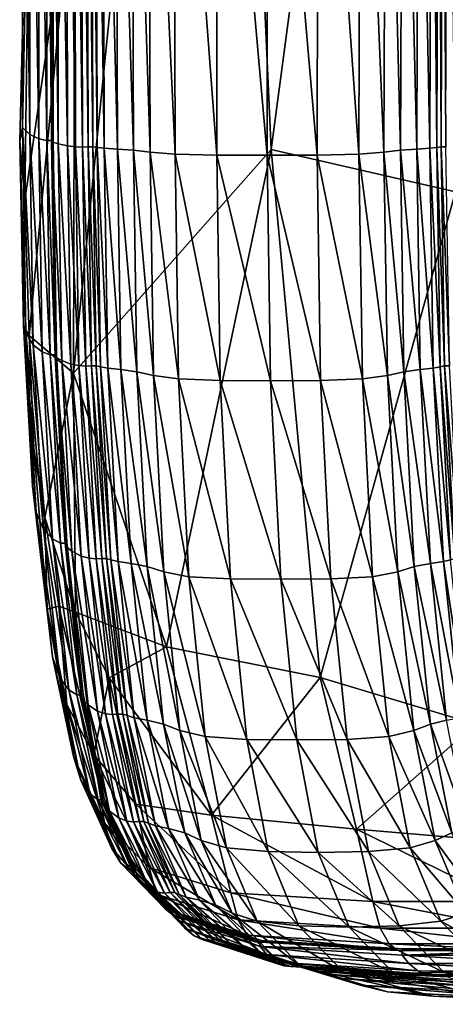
# Model space of a CAD drawing. Header units: millimetres. Extents: x 2387 to 13955, y -4964 to 364.
# Tile 686 of 1056: x 2387 to 2435, y -365 to -254. Entities that reach past the tile are written whole.
import ezdxf

# ---------------------------------------------------------------- set-up
doc = ezdxf.new("R2010")
doc.units = ezdxf.units.MM
doc.header["$MEASUREMENT"] = 0
doc.layers.add('Predefinito', color=7, linetype='Continuous', true_color=0x000000)

# ---------------------------------------------------------------- blocks, each defined once
blk = doc.blocks.new('Blocco 09')
at = {"layer": 'Predefinito'}
for points in [[(-978.08, -393.74, 489.35), (-967.84, -391.37, 440.75), (-967.61, -542.71, 440.8)], [(-997.03, -536.35, 583.89), (-1003.13, -400.83, 621.74), (-978.08, -393.74, 489.35)], [(-978.08, -393.74, 489.35), (-976.27, -541.12, 479.94), (-997.03, -536.35, 583.89)], [(-967.61, -542.71, 440.8), (-976.27, -541.12, 479.94), (-978.08, -393.74, 489.35)], [(-1003.13, -400.83, 621.74), (-997.03, -536.35, 583.89), (-1019.27, -561.56, 693.46)], [(-1019.27, -561.56, 693.46), (-1019.11, -503.09, 704.51), (-1003.13, -400.83, 621.74)], [(-1025.04, -470.81, 755.91), (-1025.03, -533.88, 753.28), (-1024.2, -534.69, 756.23)], [(-1024.2, -534.69, 756.23), (-1024.23, -471.15, 758.92), (-1025.04, -470.81, 755.91)], [(-1025.03, -533.88, 753.28), (-1025.04, -470.81, 755.91), (-1023.92, -478.68, 741.24)], [(-1023.19, -535.15, 757.92), (-1023.24, -471.34, 760.65), (-1024.23, -471.15, 758.92)], [(-1024.23, -471.15, 758.92), (-1024.2, -534.69, 756.23), (-1023.19, -535.15, 757.92)], [(-1023.24, -471.34, 760.65), (-1023.19, -535.15, 757.92), (-1022.28, -535.34, 758.65)], [(-1022.28, -535.34, 758.65), (-1022.34, -471.42, 761.39), (-1023.24, -471.34, 760.65)], [(-1021.74, -535.35, 758.67), (-1021.81, -471.42, 761.41), (-1022.34, -471.42, 761.39)], [(-1022.34, -471.42, 761.39), (-1022.28, -535.34, 758.65), (-1021.74, -535.35, 758.67)], [(-1021.74, -535.35, 758.67), (-1021.81, -471.42, 761.41), (-1021.63, -471.4, 761.25)], [(-1021.57, -535.31, 758.52), (-1021.63, -471.4, 761.25), (-1021.81, -471.42, 761.41)], [(-1021.81, -471.42, 761.41), (-1021.74, -535.35, 758.67), (-1021.73, -535.49, 759.18)], [(-1021.73, -535.49, 759.18), (-1021.8, -471.48, 761.94), (-1021.81, -471.42, 761.41)], [(-1021.81, -471.42, 761.41), (-1021.74, -535.35, 758.67), (-1021.57, -535.31, 758.52)], [(-1020.99, -535.73, 760.07), (-1021.08, -471.58, 762.84), (-1021.8, -471.48, 761.94)], [(-1021.8, -471.48, 761.94), (-1021.73, -535.49, 759.18), (-1020.99, -535.73, 760.07)], [(-1021.63, -471.4, 761.25), (-1021.57, -535.31, 758.52), (-1021.74, -535.35, 758.67)], [(-1021.08, -471.58, 762.84), (-1020.99, -535.73, 760.07), (-1019.95, -535.96, 760.91)], [(-1019.95, -535.96, 760.91), (-1020.06, -471.68, 763.7), (-1021.08, -471.58, 762.84)], [(-1019.05, -536.07, 761.3), (-1019.18, -471.72, 764.1), (-1020.06, -471.68, 763.7)], [(-1020.06, -471.68, 763.7), (-1019.95, -535.96, 760.91), (-1019.05, -536.07, 761.3)], [(-1019.18, -471.72, 764.1), (-1019.05, -536.07, 761.3), (-1018.27, -536.09, 761.39)], [(-1018.27, -536.09, 761.39), (-1018.42, -471.73, 764.19), (-1019.18, -471.72, 764.1)], [(-1017.64, -536.08, 761.35), (-1017.8, -471.73, 764.15), (-1018.42, -471.73, 764.19)], [(-1018.42, -471.73, 764.19), (-1018.27, -536.09, 761.39), (-1017.64, -536.08, 761.35)], [(-1017.8, -471.73, 764.15), (-1017.64, -536.08, 761.35), (-1017.1, -536.08, 761.34)], [(-1017.1, -536.08, 761.34), (-1017.26, -471.73, 764.14), (-1017.8, -471.73, 764.15)], [(-1016.61, -536.14, 761.55), (-1016.76, -471.75, 764.36), (-1017.26, -471.73, 764.14)], [(-1017.26, -471.73, 764.14), (-1017.1, -536.08, 761.34), (-1016.61, -536.14, 761.55)], [(-1016.76, -471.75, 764.36), (-1016.61, -536.14, 761.55), (-1015.81, -536.22, 762.03)], [(-1015.81, -536.22, 762.03), (-1015.97, -471.79, 764.84), (-1016.76, -471.75, 764.36)], [(-1014.34, -536.32, 762.82), (-1014.54, -471.83, 765.64), (-1015.97, -471.79, 764.84)], [(-1015.97, -471.79, 764.84), (-1015.81, -536.22, 762.03), (-1014.34, -536.32, 762.82)], [(-1014.54, -471.83, 765.64), (-1014.34, -536.32, 762.82), (-1012.52, -536.45, 763.65)], [(-1012.52, -536.45, 763.65), (-1012.75, -471.87, 766.5), (-1014.54, -471.83, 765.64)], [(-1010.66, -536.68, 764.25), (-1010.87, -471.93, 767.16), (-1012.75, -471.87, 766.5)], [(-1012.75, -471.87, 766.5), (-1012.52, -536.45, 763.65), (-1010.66, -536.68, 764.25)], [(-1010.87, -471.93, 767.16), (-1010.66, -536.68, 764.25), (-1007.84, -536.89, 764.74)], [(-1007.84, -536.89, 764.74), (-1008, -471.98, 767.72), (-1010.87, -471.93, 767.16)], [(-1003.13, -536.99, 765.27), (-1003.22, -472.01, 768.27), (-1008, -471.98, 767.72)], [(-1008, -471.98, 767.72), (-1007.84, -536.89, 764.74), (-1003.13, -536.99, 765.27)], [(-1003.22, -472.01, 768.27), (-1003.13, -536.99, 765.27), (-997.49, -537.01, 765.54)], [(-997.49, -537.01, 765.54), (-997.48, -472.02, 768.54), (-1003.22, -472.01, 768.27)], [(-997.48, -472.02, 768.54), (-997.49, -537.01, 765.54), (-991.84, -536.99, 765.27)], [(-991.84, -536.99, 765.27), (-991.74, -472.01, 768.27), (-997.48, -472.02, 768.54)], [(-991.74, -472.01, 768.27), (-991.84, -536.99, 765.27), (-987.14, -536.89, 764.74)], [(-987.14, -536.89, 764.74), (-986.95, -471.98, 767.72), (-991.74, -472.01, 768.27)], [(-986.95, -471.98, 767.72), (-987.14, -536.89, 764.74), (-984.32, -536.68, 764.25)], [(-984.32, -536.68, 764.25), (-984.08, -471.93, 767.16), (-986.95, -471.98, 767.72)], [(-984.08, -471.93, 767.16), (-984.32, -536.68, 764.25), (-982.46, -536.45, 763.65)], [(-982.46, -536.45, 763.65), (-982.21, -471.87, 766.5), (-984.08, -471.93, 767.16)], [(-982.21, -471.87, 766.5), (-982.46, -536.45, 763.65), (-980.64, -536.32, 762.82)], [(-980.64, -536.32, 762.82), (-980.42, -471.83, 765.64), (-982.21, -471.87, 766.5)], [(-980.42, -471.83, 765.64), (-980.64, -536.32, 762.82), (-979.17, -536.22, 762.03)], [(-979.17, -536.22, 762.03), (-978.99, -471.79, 764.84), (-980.42, -471.83, 765.64)], [(-978.99, -471.79, 764.84), (-979.17, -536.22, 762.03), (-978.37, -536.14, 761.55)], [(-978.37, -536.14, 761.55), (-978.2, -471.75, 764.36), (-978.99, -471.79, 764.84)], [(-978.2, -471.75, 764.36), (-978.37, -536.14, 761.55), (-977.88, -536.08, 761.34)], [(-977.88, -536.08, 761.34), (-977.71, -471.73, 764.14), (-978.2, -471.75, 764.36)], [(-977.71, -471.73, 764.14), (-977.88, -536.08, 761.34), (-977.34, -536.08, 761.35)], [(-977.34, -536.08, 761.35), (-977.17, -471.73, 764.15), (-977.71, -471.73, 764.14)], [(-1023.92, -478.68, 741.24), (-1025.33, -535.44, 747.09), (-1025.03, -533.88, 753.28)], [(-1024.76, -542.06, 735.66), (-1025.33, -535.44, 747.09), (-1023.92, -478.68, 741.24)], [(-1023.92, -478.68, 741.24), (-1019.11, -503.09, 704.51), (-1024.76, -542.06, 735.66)], [(-1024.26, -557.31, 727.84), (-1024.76, -542.06, 735.66), (-1019.11, -503.09, 704.51)], [(-1019.11, -503.09, 704.51), (-1019.27, -561.56, 693.46), (-1024.26, -557.31, 727.84)], [(-1024.64, -556.99, 746.17), (-1025.03, -533.88, 753.28), (-1025.33, -535.44, 747.09)], [(-1025.03, -533.88, 753.28), (-1024.64, -556.99, 746.17), (-1023.82, -558.36, 748.93)], [(-1023.82, -558.36, 748.93), (-1024.2, -534.69, 756.23), (-1025.03, -533.88, 753.28)], [(-1022.81, -559.15, 750.52), (-1023.19, -535.15, 757.92), (-1024.2, -534.69, 756.23)], [(-1024.2, -534.69, 756.23), (-1023.82, -558.36, 748.93), (-1022.81, -559.15, 750.52)], [(-1025.33, -535.44, 747.09), (-1024.91, -556.24, 739.92), (-1024.64, -556.99, 746.17)], [(-1024.91, -556.24, 739.92), (-1025.33, -535.44, 747.09), (-1024.76, -542.06, 735.66)], [(-1023.19, -535.15, 757.92), (-1022.81, -559.15, 750.52), (-1021.89, -559.49, 751.2)], [(-1021.89, -559.49, 751.2), (-1022.28, -535.34, 758.65), (-1023.19, -535.15, 757.92)], [(-1021.35, -559.5, 751.23), (-1021.74, -535.35, 758.67), (-1022.28, -535.34, 758.65)], [(-1022.28, -535.34, 758.65), (-1021.89, -559.49, 751.2), (-1021.35, -559.5, 751.23)], [(-1021.35, -559.5, 751.23), (-1021.74, -535.35, 758.67), (-1021.57, -535.31, 758.52)], [(-1021.18, -559.43, 751.08), (-1021.57, -535.31, 758.52), (-1021.74, -535.35, 758.67)], [(-1021.74, -535.35, 758.67), (-1021.35, -559.5, 751.23), (-1021.34, -559.74, 751.7)], [(-1021.34, -559.74, 751.7), (-1021.73, -535.49, 759.18), (-1021.74, -535.35, 758.67)], [(-1021.74, -535.35, 758.67), (-1021.35, -559.5, 751.23), (-1021.18, -559.43, 751.08)], [(-1020.6, -560.15, 752.53), (-1020.99, -535.73, 760.07), (-1021.73, -535.49, 759.18)], [(-1021.73, -535.49, 759.18), (-1021.34, -559.74, 751.7), (-1020.6, -560.15, 752.53)], [(-1021.57, -535.31, 758.52), (-1021.18, -559.43, 751.08), (-1021.35, -559.5, 751.23)], [(-1020.99, -535.73, 760.07), (-1020.6, -560.15, 752.53), (-1019.57, -560.54, 753.32)], [(-1019.57, -560.54, 753.32), (-1019.95, -535.96, 760.91), (-1020.99, -535.73, 760.07)], [(-1018.66, -560.72, 753.68), (-1019.05, -536.07, 761.3), (-1019.95, -535.96, 760.91)], [(-1019.95, -535.96, 760.91), (-1019.57, -560.54, 753.32), (-1018.66, -560.72, 753.68)], [(-1008.81, -592.39, 643.04), (-1019.27, -561.56, 693.46), (-997.03, -536.35, 583.89)], [(-1019.05, -536.07, 761.3), (-1018.66, -560.72, 753.68), (-1017.89, -560.77, 753.77)], [(-1017.89, -560.77, 753.77), (-1018.27, -536.09, 761.39), (-1019.05, -536.07, 761.3)], [(-1017.25, -560.75, 753.73), (-1017.64, -536.08, 761.35), (-1018.27, -536.09, 761.39)], [(-1018.27, -536.09, 761.39), (-1017.89, -560.77, 753.77), (-1017.25, -560.75, 753.73)], [(-1017.64, -536.08, 761.35), (-1017.25, -560.75, 753.73), (-1016.71, -560.75, 753.73)], [(-1016.71, -560.75, 753.73), (-1017.1, -536.08, 761.34), (-1017.64, -536.08, 761.35)], [(-1016.22, -560.84, 753.92), (-1016.61, -536.14, 761.55), (-1017.1, -536.08, 761.34)], [(-1017.1, -536.08, 761.34), (-1016.71, -560.75, 753.73), (-1016.22, -560.84, 753.92)], [(-1016.61, -536.14, 761.55), (-1016.22, -560.84, 753.92), (-1015.42, -560.99, 754.35)], [(-1015.42, -560.99, 754.35), (-1015.81, -536.22, 762.03), (-1016.61, -536.14, 761.55)], [(-1013.95, -561.15, 755.07), (-1014.34, -536.32, 762.82), (-1015.81, -536.22, 762.03)], [(-1015.81, -536.22, 762.03), (-1015.42, -560.99, 754.35), (-1013.95, -561.15, 755.07)], [(-1014.34, -536.32, 762.82), (-1013.95, -561.15, 755.07), (-1012.14, -561.4, 755.82)], [(-1012.14, -561.4, 755.82), (-1012.52, -536.45, 763.65), (-1014.34, -536.32, 762.82)], [(-1010.28, -561.82, 756.36), (-1010.66, -536.68, 764.25), (-1012.52, -536.45, 763.65)], [(-1012.52, -536.45, 763.65), (-1012.14, -561.4, 755.82), (-1010.28, -561.82, 756.36)], [(-1010.66, -536.68, 764.25), (-1010.28, -561.82, 756.36), (-1007.45, -562.22, 756.81)], [(-1007.45, -562.22, 756.81), (-1007.84, -536.89, 764.74), (-1010.66, -536.68, 764.25)], [(-997.03, -536.35, 583.89), (-991.52, -595.88, 558.73), (-1008.81, -592.39, 643.04)], [(-1002.75, -562.4, 757.29), (-1003.13, -536.99, 765.27), (-1007.84, -536.89, 764.74)], [(-1007.84, -536.89, 764.74), (-1007.45, -562.22, 756.81), (-1002.75, -562.4, 757.29)], [(-1003.13, -536.99, 765.27), (-1002.75, -562.4, 757.29), (-997.1, -562.44, 757.53)], [(-997.1, -562.44, 757.53), (-997.49, -537.01, 765.54), (-1003.13, -536.99, 765.27)], [(-991.46, -562.4, 757.29), (-991.84, -536.99, 765.27), (-997.49, -537.01, 765.54)], [(-991.52, -595.88, 558.73), (-997.03, -536.35, 583.89), (-976.27, -541.12, 479.94)], [(-986.75, -562.22, 756.81), (-987.14, -536.89, 764.74), (-991.84, -536.99, 765.27)], [(-991.84, -536.99, 765.27), (-991.46, -562.4, 757.29), (-986.75, -562.22, 756.81)], [(-983.93, -561.82, 756.36), (-984.32, -536.68, 764.25), (-987.14, -536.89, 764.74)], [(-987.14, -536.89, 764.74), (-986.75, -562.22, 756.81), (-983.93, -561.82, 756.36)], [(-982.07, -561.4, 755.82), (-982.46, -536.45, 763.65), (-984.32, -536.68, 764.25)], [(-984.32, -536.68, 764.25), (-983.93, -561.82, 756.36), (-982.07, -561.4, 755.82)], [(-980.25, -561.15, 755.07), (-980.64, -536.32, 762.82), (-982.46, -536.45, 763.65)], [(-982.46, -536.45, 763.65), (-982.07, -561.4, 755.82), (-980.25, -561.15, 755.07)], [(-978.79, -560.99, 754.35), (-979.17, -536.22, 762.03), (-980.64, -536.32, 762.82)], [(-980.64, -536.32, 762.82), (-980.25, -561.15, 755.07), (-978.79, -560.99, 754.35)], [(-977.99, -560.84, 753.92), (-978.37, -536.14, 761.55), (-979.17, -536.22, 762.03)], [(-979.17, -536.22, 762.03), (-978.79, -560.99, 754.35), (-977.99, -560.84, 753.92)], [(-977.49, -560.75, 753.73), (-977.88, -536.08, 761.34), (-978.37, -536.14, 761.55)], [(-978.37, -536.14, 761.55), (-977.99, -560.84, 753.92), (-977.49, -560.75, 753.73)], [(-976.95, -560.75, 753.73), (-977.34, -536.08, 761.35), (-977.88, -536.08, 761.34)], [(-977.88, -536.08, 761.34), (-977.49, -560.75, 753.73), (-976.95, -560.75, 753.73)], [(-997.49, -537.01, 765.54), (-997.1, -562.44, 757.53), (-991.46, -562.4, 757.29)], [(-976.27, -541.12, 479.94), (-974.02, -601.12, 473.67), (-991.52, -595.88, 558.73)], [(-1024.76, -542.06, 735.66), (-1024.26, -557.31, 727.84), (-1024.91, -556.24, 739.92)], [(-1023.48, -577.24, 731.85), (-1024.64, -556.99, 746.17), (-1024.91, -556.24, 739.92)], [(-1024.91, -556.24, 739.92), (-1023.91, -574.29, 727.91), (-1023.48, -577.24, 731.85)], [(-1023.74, -570.07, 721.84), (-1023.91, -574.29, 727.91), (-1024.91, -556.24, 739.92)], [(-1024.91, -556.24, 739.92), (-1024.26, -557.31, 727.84), (-1023.74, -570.07, 721.84)], [(-1024.64, -556.99, 746.17), (-1023.48, -577.24, 731.85), (-1022.66, -579.14, 734.22)], [(-1022.66, -579.14, 734.22), (-1023.82, -558.36, 748.93), (-1024.64, -556.99, 746.17)], [(-1022.52, -577.84, 710.28), (-1023.74, -570.07, 721.84), (-1024.26, -557.31, 727.84)], [(-1024.26, -557.31, 727.84), (-1019.27, -561.56, 693.46), (-1022.52, -577.84, 710.28)], [(-1021.65, -580.24, 735.58), (-1022.81, -559.15, 750.52), (-1023.82, -558.36, 748.93)], [(-1023.82, -558.36, 748.93), (-1022.66, -579.14, 734.22), (-1021.65, -580.24, 735.58)], [(-1022.81, -559.15, 750.52), (-1021.65, -580.24, 735.58), (-1020.74, -580.71, 736.16)], [(-1020.74, -580.71, 736.16), (-1021.89, -559.49, 751.2), (-1022.81, -559.15, 750.52)], [(-1020.2, -580.73, 736.19), (-1021.35, -559.5, 751.23), (-1021.89, -559.49, 751.2)], [(-1021.89, -559.49, 751.2), (-1020.74, -580.71, 736.16), (-1020.2, -580.73, 736.19)], [(-1020.2, -580.73, 736.19), (-1021.35, -559.5, 751.23), (-1021.18, -559.43, 751.08)], [(-1020.02, -580.62, 736.06), (-1021.18, -559.43, 751.08), (-1021.35, -559.5, 751.23)], [(-1021.35, -559.5, 751.23), (-1020.2, -580.73, 736.19), (-1020.18, -581.06, 736.59)], [(-1020.18, -581.06, 736.59), (-1021.34, -559.74, 751.7), (-1021.35, -559.5, 751.23)], [(-1021.35, -559.5, 751.23), (-1020.2, -580.73, 736.19), (-1020.02, -580.62, 736.06)], [(-1019.45, -581.63, 737.3), (-1020.6, -560.15, 752.53), (-1021.34, -559.74, 751.7)], [(-1021.34, -559.74, 751.7), (-1020.18, -581.06, 736.59), (-1019.45, -581.63, 737.3)], [(-1021.18, -559.43, 751.08), (-1020.02, -580.62, 736.06), (-1020.2, -580.73, 736.19)], [(-1020.6, -560.15, 752.53), (-1019.45, -581.63, 737.3), (-1018.41, -582.18, 737.98)], [(-1018.41, -582.18, 737.98), (-1019.57, -560.54, 753.32), (-1020.6, -560.15, 752.53)], [(-1017.5, -582.43, 738.29), (-1018.66, -560.72, 753.68), (-1019.57, -560.54, 753.32)], [(-1019.57, -560.54, 753.32), (-1018.41, -582.18, 737.98), (-1017.5, -582.43, 738.29)], [(-1018.66, -560.72, 753.68), (-1017.5, -582.43, 738.29), (-1016.73, -582.49, 738.37)], [(-1016.73, -582.49, 738.37), (-1017.89, -560.77, 753.77), (-1018.66, -560.72, 753.68)], [(-1016.1, -582.46, 738.34), (-1017.25, -560.75, 753.73), (-1017.89, -560.77, 753.77)], [(-1017.89, -560.77, 753.77), (-1016.73, -582.49, 738.37), (-1016.1, -582.46, 738.34)], [(-1017.25, -560.75, 753.73), (-1016.1, -582.46, 738.34), (-1015.56, -582.46, 738.33)], [(-1015.56, -582.46, 738.33), (-1016.71, -560.75, 753.73), (-1017.25, -560.75, 753.73)], [(-1015.06, -582.59, 738.5), (-1016.22, -560.84, 753.92), (-1016.71, -560.75, 753.73)], [(-1016.71, -560.75, 753.73), (-1015.56, -582.46, 738.33), (-1015.06, -582.59, 738.5)], [(-1016.22, -560.84, 753.92), (-1015.06, -582.59, 738.5), (-1014.26, -582.8, 738.83)], [(-1014.26, -582.8, 738.83), (-1015.42, -560.99, 754.35), (-1016.22, -560.84, 753.92)], [(-1012.8, -583.02, 739.33), (-1013.95, -561.15, 755.07), (-1015.42, -560.99, 754.35)], [(-1015.42, -560.99, 754.35), (-1014.26, -582.8, 738.83), (-1012.8, -583.02, 739.33)], [(-1013.95, -561.15, 755.07), (-1012.8, -583.02, 739.33), (-1010.98, -583.37, 739.9)], [(-1010.98, -583.37, 739.9), (-1012.14, -561.4, 755.82), (-1013.95, -561.15, 755.07)], [(-1009.12, -583.95, 740.46), (-1010.28, -561.82, 756.36), (-1012.14, -561.4, 755.82)], [(-1012.14, -561.4, 755.82), (-1010.98, -583.37, 739.9), (-1009.12, -583.95, 740.46)], [(-980.91, -583.37, 739.9), (-982.07, -561.4, 755.82), (-983.93, -561.82, 756.36)], [(-979.1, -583.02, 739.33), (-980.25, -561.15, 755.07), (-982.07, -561.4, 755.82)], [(-982.07, -561.4, 755.82), (-980.91, -583.37, 739.9), (-979.1, -583.02, 739.33)], [(-977.63, -582.8, 738.83), (-978.79, -560.99, 754.35), (-980.25, -561.15, 755.07)], [(-980.25, -561.15, 755.07), (-979.1, -583.02, 739.33), (-977.63, -582.8, 738.83)], [(-976.83, -582.59, 738.5), (-977.99, -560.84, 753.92), (-978.79, -560.99, 754.35)], [(-978.79, -560.99, 754.35), (-977.63, -582.8, 738.83), (-976.83, -582.59, 738.5)], [(-976.33, -582.46, 738.33), (-977.49, -560.75, 753.73), (-977.99, -560.84, 753.92)], [(-977.99, -560.84, 753.92), (-976.83, -582.59, 738.5), (-976.33, -582.46, 738.33)], [(-975.79, -582.46, 738.34), (-976.95, -560.75, 753.73), (-977.49, -560.75, 753.73)], [(-977.49, -560.75, 753.73), (-976.33, -582.46, 738.33), (-975.79, -582.46, 738.34)], [(-1022.52, -577.84, 710.28), (-1019.27, -561.56, 693.46), (-1019.06, -588.51, 690.58)], [(-1019.06, -588.51, 690.58), (-1019.27, -561.56, 693.46), (-1008.81, -592.39, 643.04)], [(-1010.28, -561.82, 756.36), (-1009.12, -583.95, 740.46), (-1006.3, -584.5, 740.95)], [(-1006.3, -584.5, 740.95), (-1007.45, -562.22, 756.81), (-1010.28, -561.82, 756.36)], [(-1001.59, -584.74, 741.33), (-1002.75, -562.4, 757.29), (-1007.45, -562.22, 756.81)], [(-1007.45, -562.22, 756.81), (-1006.3, -584.5, 740.95), (-1001.59, -584.74, 741.33)], [(-1002.75, -562.4, 757.29), (-1001.59, -584.74, 741.33), (-995.95, -584.79, 741.48)], [(-995.95, -584.79, 741.48), (-997.1, -562.44, 757.53), (-1002.75, -562.4, 757.29)], [(-990.3, -584.74, 741.33), (-991.46, -562.4, 757.29), (-997.1, -562.44, 757.53)], [(-997.1, -562.44, 757.53), (-995.95, -584.79, 741.48), (-990.3, -584.74, 741.33)], [(-985.6, -584.5, 740.95), (-986.75, -562.22, 756.81), (-991.46, -562.4, 757.29)], [(-991.46, -562.4, 757.29), (-990.3, -584.74, 741.33), (-985.6, -584.5, 740.95)], [(-982.77, -583.95, 740.46), (-983.93, -561.82, 756.36), (-986.75, -562.22, 756.81)], [(-986.75, -562.22, 756.81), (-985.6, -584.5, 740.95), (-982.77, -583.95, 740.46)], [(-983.93, -561.82, 756.36), (-982.77, -583.95, 740.46), (-980.91, -583.37, 739.9)], [(-1022.24, -588.18, 712.27), (-1023.91, -574.29, 727.91), (-1023.74, -570.07, 721.84)], [(-1023.74, -570.07, 721.84), (-1022.52, -577.84, 710.28), (-1022.24, -588.18, 712.27)], [(-1021.66, -593.53, 714.45), (-1023.48, -577.24, 731.85), (-1023.91, -574.29, 727.91)], [(-1023.91, -574.29, 727.91), (-1022.24, -588.18, 712.27), (-1021.66, -593.53, 714.45)], [(-1023.48, -577.24, 731.85), (-1021.66, -593.53, 714.45), (-1020.83, -595.89, 716.34)], [(-1020.83, -595.89, 716.34), (-1022.66, -579.14, 734.22), (-1023.48, -577.24, 731.85)], [(-1022.24, -588.18, 712.27), (-1022.52, -577.84, 710.28), (-1020.92, -587.81, 700.09)], [(-1019.06, -588.51, 690.58), (-1020.92, -587.81, 700.09), (-1022.52, -577.84, 710.28)], [(-1019.82, -597.24, 717.42), (-1021.65, -580.24, 735.58), (-1022.66, -579.14, 734.22)], [(-1022.66, -579.14, 734.22), (-1020.83, -595.89, 716.34), (-1019.82, -597.24, 717.42)], [(-1021.65, -580.24, 735.58), (-1019.82, -597.24, 717.42), (-1018.91, -597.82, 717.88)], [(-1018.91, -597.82, 717.88), (-1020.74, -580.71, 736.16), (-1021.65, -580.24, 735.58)], [(-1018.37, -597.84, 717.9), (-1020.2, -580.73, 736.19), (-1020.74, -580.71, 736.16)], [(-1020.74, -580.71, 736.16), (-1018.91, -597.82, 717.88), (-1018.37, -597.84, 717.9)], [(-1018.37, -597.84, 717.9), (-1020.2, -580.73, 736.19), (-1020.02, -580.62, 736.06)], [(-1018.2, -597.71, 717.79), (-1020.02, -580.62, 736.06), (-1020.2, -580.73, 736.19)], [(-1020.2, -580.73, 736.19), (-1018.37, -597.84, 717.9), (-1018.36, -598.25, 718.23)], [(-1018.36, -598.25, 718.23), (-1020.18, -581.06, 736.59), (-1020.2, -580.73, 736.19)], [(-1020.2, -580.73, 736.19), (-1018.37, -597.84, 717.9), (-1018.2, -597.71, 717.79)], [(-1017.62, -598.96, 718.79), (-1019.45, -581.63, 737.3), (-1020.18, -581.06, 736.59)], [(-1020.18, -581.06, 736.59), (-1018.36, -598.25, 718.23), (-1017.62, -598.96, 718.79)], [(-1020.02, -580.62, 736.06), (-1018.2, -597.71, 717.79), (-1018.37, -597.84, 717.9)], [(-1019.45, -581.63, 737.3), (-1017.62, -598.96, 718.79), (-1016.58, -599.64, 719.33)], [(-1016.58, -599.64, 719.33), (-1018.41, -582.18, 737.98), (-1019.45, -581.63, 737.3)], [(-1015.68, -599.95, 719.58), (-1017.5, -582.43, 738.29), (-1018.41, -582.18, 737.98)], [(-1018.41, -582.18, 737.98), (-1016.58, -599.64, 719.33), (-1015.68, -599.95, 719.58)], [(-1017.5, -582.43, 738.29), (-1015.68, -599.95, 719.58), (-1014.9, -600.02, 719.64)], [(-1014.9, -600.02, 719.64), (-1016.73, -582.49, 738.37), (-1017.5, -582.43, 738.29)], [(-1014.27, -599.99, 719.61), (-1016.1, -582.46, 738.34), (-1016.73, -582.49, 738.37)], [(-1016.1, -582.46, 738.34), (-1014.27, -599.99, 719.61), (-1013.73, -599.98, 719.61)], [(-1013.73, -599.98, 719.61), (-1015.56, -582.46, 738.33), (-1016.1, -582.46, 738.34)], [(-1013.24, -600.15, 719.74), (-1015.06, -582.59, 738.5), (-1015.56, -582.46, 738.33)], [(-1015.56, -582.46, 738.33), (-1013.73, -599.98, 719.61), (-1013.24, -600.15, 719.74)], [(-1016.73, -582.49, 738.37), (-1014.9, -600.02, 719.64), (-1014.27, -599.99, 719.61)], [(-1015.06, -582.59, 738.5), (-1013.24, -600.15, 719.74), (-1012.44, -600.41, 719.97)], [(-1012.44, -600.41, 719.97), (-1014.26, -582.8, 738.83), (-1015.06, -582.59, 738.5)], [(-1010.97, -600.68, 720.24), (-1012.8, -583.02, 739.33), (-1014.26, -582.8, 738.83)], [(-1014.26, -582.8, 738.83), (-1012.44, -600.41, 719.97), (-1010.97, -600.68, 720.24)], [(-1012.8, -583.02, 739.33), (-1010.97, -600.68, 720.24), (-1009.15, -601.11, 720.63)], [(-1009.15, -601.11, 720.63), (-1010.98, -583.37, 739.9), (-1012.8, -583.02, 739.33)], [(-1007.29, -601.83, 721.2), (-1009.12, -583.95, 740.46), (-1010.98, -583.37, 739.9)], [(-1010.98, -583.37, 739.9), (-1009.15, -601.11, 720.63), (-1007.29, -601.83, 721.2)], [(-979.09, -601.11, 720.63), (-980.91, -583.37, 739.9), (-982.77, -583.95, 740.46)], [(-977.27, -600.68, 720.24), (-979.1, -583.02, 739.33), (-980.91, -583.37, 739.9)], [(-980.91, -583.37, 739.9), (-979.09, -601.11, 720.63), (-977.27, -600.68, 720.24)], [(-975.8, -600.41, 719.97), (-977.63, -582.8, 738.83), (-979.1, -583.02, 739.33)], [(-979.1, -583.02, 739.33), (-977.27, -600.68, 720.24), (-975.8, -600.41, 719.97)], [(-975, -600.15, 719.74), (-976.83, -582.59, 738.5), (-977.63, -582.8, 738.83)], [(-977.63, -582.8, 738.83), (-975.8, -600.41, 719.97), (-975, -600.15, 719.74)], [(-1009.12, -583.95, 740.46), (-1007.29, -601.83, 721.2), (-1004.47, -602.51, 721.73)], [(-1004.47, -602.51, 721.73), (-1006.3, -584.5, 740.95), (-1009.12, -583.95, 740.46)], [(-999.76, -602.83, 722.01), (-1001.59, -584.74, 741.33), (-1006.3, -584.5, 740.95)], [(-1006.3, -584.5, 740.95), (-1004.47, -602.51, 721.73), (-999.76, -602.83, 722.01)], [(-983.77, -602.51, 721.73), (-985.6, -584.5, 740.95), (-990.3, -584.74, 741.33)], [(-980.95, -601.83, 721.2), (-982.77, -583.95, 740.46), (-985.6, -584.5, 740.95)], [(-985.6, -584.5, 740.95), (-983.77, -602.51, 721.73), (-980.95, -601.83, 721.2)], [(-982.77, -583.95, 740.46), (-980.95, -601.83, 721.2), (-979.09, -601.11, 720.63)], [(-1001.59, -584.74, 741.33), (-999.76, -602.83, 722.01), (-994.12, -602.89, 722.08)], [(-994.12, -602.89, 722.08), (-995.95, -584.79, 741.48), (-1001.59, -584.74, 741.33)], [(-988.47, -602.83, 722.01), (-990.3, -584.74, 741.33), (-995.95, -584.79, 741.48)], [(-995.95, -584.79, 741.48), (-994.12, -602.89, 722.08), (-988.47, -602.83, 722.01)], [(-990.3, -584.74, 741.33), (-988.47, -602.83, 722.01), (-983.77, -602.51, 721.73)], [(-1020.92, -587.81, 700.09), (-1020.04, -598.91, 697.73), (-1022.24, -588.18, 712.27)], [(-1020.92, -587.81, 700.09), (-1019.06, -588.51, 690.58), (-1016.98, -604.58, 682.04)], [(-1016.98, -604.58, 682.04), (-1020.04, -598.91, 697.73), (-1020.92, -587.81, 700.09)], [(-1019.26, -604.77, 698.1), (-1021.66, -593.53, 714.45), (-1022.24, -588.18, 712.27)], [(-1022.24, -588.18, 712.27), (-1020.04, -598.91, 697.73), (-1019.26, -604.77, 698.1)], [(-1016.98, -604.58, 682.04), (-1019.06, -588.51, 690.58), (-1015.25, -595.91, 673.62)], [(-1008.81, -592.39, 643.04), (-1015.25, -595.91, 673.62), (-1019.06, -588.51, 690.58)], [(-1015.25, -595.91, 673.62), (-1008.81, -592.39, 643.04), (-1003.74, -611.38, 622.3)], [(-1003.74, -611.38, 622.3), (-1008.81, -592.39, 643.04), (-991.52, -595.88, 558.73)], [(-1021.66, -593.53, 714.45), (-1019.26, -604.77, 698.1), (-1018.44, -607.44, 699.53)], [(-1018.44, -607.44, 699.53), (-1020.83, -595.89, 716.34), (-1021.66, -593.53, 714.45)], [(-1017.43, -608.97, 700.35), (-1019.82, -597.24, 717.42), (-1020.83, -595.89, 716.34)], [(-1020.83, -595.89, 716.34), (-1018.44, -607.44, 699.53), (-1017.43, -608.97, 700.35)], [(-1015.25, -595.91, 673.62), (-1012.25, -610.14, 661.08), (-1016.98, -604.58, 682.04)], [(-1003.74, -611.38, 622.3), (-1012.25, -610.14, 661.08), (-1015.25, -595.91, 673.62)], [(-991.52, -595.88, 558.73), (-987.43, -612.95, 544.66), (-1003.74, -611.38, 622.3)], [(-987.43, -612.95, 544.66), (-991.52, -595.88, 558.73), (-974.02, -601.12, 473.67)], [(-1019.82, -597.24, 717.42), (-1017.43, -608.97, 700.35), (-1016.51, -609.63, 700.7)], [(-1016.51, -609.63, 700.7), (-1018.91, -597.82, 717.88), (-1019.82, -597.24, 717.42)], [(-1015.98, -609.65, 700.71), (-1018.37, -597.84, 717.9), (-1018.91, -597.82, 717.88)], [(-1018.91, -597.82, 717.88), (-1016.51, -609.63, 700.7), (-1015.98, -609.65, 700.71)], [(-1015.98, -609.65, 700.71), (-1018.37, -597.84, 717.9), (-1018.2, -597.71, 717.79)], [(-1015.81, -609.5, 700.63), (-1018.2, -597.71, 717.79), (-1018.37, -597.84, 717.9)], [(-1018.37, -597.84, 717.9), (-1015.98, -609.65, 700.71), (-1015.96, -610.11, 700.96)], [(-1015.96, -610.11, 700.96), (-1018.36, -598.25, 718.23), (-1018.37, -597.84, 717.9)], [(-1018.37, -597.84, 717.9), (-1015.98, -609.65, 700.71), (-1015.81, -609.5, 700.63)], [(-1018.2, -597.71, 717.79), (-1015.81, -609.5, 700.63), (-1015.98, -609.65, 700.71)], [(-1015.8, -612.25, 680.01), (-1019.26, -604.77, 698.1), (-1020.04, -598.91, 697.73)], [(-1020.04, -598.91, 697.73), (-1016.98, -604.58, 682.04), (-1015.8, -612.25, 680.01)], [(-1015.22, -610.92, 701.39), (-1017.62, -598.96, 718.79), (-1018.36, -598.25, 718.23)], [(-1018.36, -598.25, 718.23), (-1015.96, -610.11, 700.96), (-1015.22, -610.92, 701.39)], [(-1017.62, -598.96, 718.79), (-1015.22, -610.92, 701.39), (-1014.19, -611.68, 701.8)], [(-1014.19, -611.68, 701.8), (-1016.58, -599.64, 719.33), (-1017.62, -598.96, 718.79)], [(-1013.28, -612.04, 701.99), (-1015.68, -599.95, 719.58), (-1016.58, -599.64, 719.33)], [(-1016.58, -599.64, 719.33), (-1014.19, -611.68, 701.8), (-1013.28, -612.04, 701.99)], [(-1015.68, -599.95, 719.58), (-1013.28, -612.04, 701.99), (-1012.51, -612.12, 702.04)], [(-1012.51, -612.12, 702.04), (-1014.9, -600.02, 719.64), (-1015.68, -599.95, 719.58)], [(-1011.88, -612.08, 702.01), (-1014.27, -599.99, 719.61), (-1014.9, -600.02, 719.64)], [(-1014.9, -600.02, 719.64), (-1012.51, -612.12, 702.04), (-1011.88, -612.08, 702.01)], [(-1011.34, -612.07, 702.01), (-1013.73, -599.98, 719.61), (-1014.27, -599.99, 719.61)], [(-1014.27, -599.99, 719.61), (-1011.88, -612.08, 702.01), (-1011.34, -612.07, 702.01)], [(-1010.84, -612.26, 702.11), (-1013.24, -600.15, 719.74), (-1013.73, -599.98, 719.61)], [(-1013.73, -599.98, 719.61), (-1011.34, -612.07, 702.01), (-1010.84, -612.26, 702.11)], [(-1013.24, -600.15, 719.74), (-1010.84, -612.26, 702.11), (-1010.04, -612.56, 702.27)], [(-1010.04, -612.56, 702.27), (-1012.44, -600.41, 719.97), (-1013.24, -600.15, 719.74)], [(-1008.58, -612.87, 702.44), (-1010.97, -600.68, 720.24), (-1012.44, -600.41, 719.97)], [(-1012.44, -600.41, 719.97), (-1010.04, -612.56, 702.27), (-1008.58, -612.87, 702.44)], [(-1010.97, -600.68, 720.24), (-1008.58, -612.87, 702.44), (-1006.76, -613.36, 702.71)], [(-1006.76, -613.36, 702.71), (-1009.15, -601.11, 720.63), (-1010.97, -600.68, 720.24)], [(-1004.9, -614.22, 703.21), (-1007.29, -601.83, 721.2), (-1009.15, -601.11, 720.63)], [(-1009.15, -601.11, 720.63), (-1006.76, -613.36, 702.71), (-1004.9, -614.22, 703.21)], [(-974.02, -601.12, 473.67), (-971.97, -614.26, 470.17), (-987.43, -612.95, 544.66)], [(-976.69, -613.36, 702.71), (-979.09, -601.11, 720.63), (-980.95, -601.83, 721.2)], [(-974.87, -612.87, 702.44), (-977.27, -600.68, 720.24), (-979.09, -601.11, 720.63)], [(-979.09, -601.11, 720.63), (-976.69, -613.36, 702.71), (-974.87, -612.87, 702.44)], [(-1007.29, -601.83, 721.2), (-1004.9, -614.22, 703.21), (-1002.07, -615.05, 703.7)], [(-1002.07, -615.05, 703.7), (-1004.47, -602.51, 721.73), (-1007.29, -601.83, 721.2)], [(-978.55, -614.22, 703.21), (-980.95, -601.83, 721.2), (-983.77, -602.51, 721.73)], [(-980.95, -601.83, 721.2), (-978.55, -614.22, 703.21), (-976.69, -613.36, 702.71)], [(-997.37, -615.48, 703.94), (-999.76, -602.83, 722.01), (-1004.47, -602.51, 721.73)], [(-1004.47, -602.51, 721.73), (-1002.07, -615.05, 703.7), (-997.37, -615.48, 703.94)], [(-999.76, -602.83, 722.01), (-997.37, -615.48, 703.94), (-991.72, -615.59, 704)], [(-991.72, -615.59, 704), (-994.12, -602.89, 722.08), (-999.76, -602.83, 722.01)], [(-986.08, -615.48, 703.94), (-988.47, -602.83, 722.01), (-994.12, -602.89, 722.08)], [(-994.12, -602.89, 722.08), (-991.72, -615.59, 704), (-986.08, -615.48, 703.94)], [(-981.37, -615.05, 703.7), (-983.77, -602.51, 721.73), (-988.47, -602.83, 722.01)], [(-988.47, -602.83, 722.01), (-986.08, -615.48, 703.94), (-981.37, -615.05, 703.7)], [(-983.77, -602.51, 721.73), (-981.37, -615.05, 703.7), (-978.55, -614.22, 703.21)], [(-1010.76, -617.28, 657.4), (-1015.8, -612.25, 680.01), (-1016.98, -604.58, 682.04)], [(-1016.98, -604.58, 682.04), (-1012.25, -610.14, 661.08), (-1010.76, -617.28, 657.4)], [(-1019.26, -604.77, 698.1), (-1015.8, -612.25, 680.01), (-1014.97, -615.12, 681.01)], [(-1014.97, -615.12, 681.01), (-1018.44, -607.44, 699.53), (-1019.26, -604.77, 698.1)], [(-1013.96, -616.77, 681.59), (-1017.43, -608.97, 700.35), (-1018.44, -607.44, 699.53)], [(-1018.44, -607.44, 699.53), (-1014.97, -615.12, 681.01), (-1013.96, -616.77, 681.59)], [(-1017.43, -608.97, 700.35), (-1013.96, -616.77, 681.59), (-1013.05, -617.47, 681.84)], [(-1013.05, -617.47, 681.84), (-1016.51, -609.63, 700.7), (-1017.43, -608.97, 700.35)], [(-1012.51, -617.49, 681.85), (-1015.98, -609.65, 700.71), (-1016.51, -609.63, 700.7)], [(-1016.51, -609.63, 700.7), (-1013.05, -617.47, 681.84), (-1012.51, -617.49, 681.85)], [(-1012.51, -617.49, 681.85), (-1015.98, -609.65, 700.71), (-1015.81, -609.5, 700.63)], [(-1012.34, -617.33, 681.79), (-1015.81, -609.5, 700.63), (-1015.98, -609.65, 700.71)], [(-1015.98, -609.65, 700.71), (-1012.51, -617.49, 681.85), (-1012.5, -617.99, 682.02)], [(-1012.5, -617.99, 682.02), (-1015.96, -610.11, 700.96), (-1015.98, -609.65, 700.71)], [(-1015.98, -609.65, 700.71), (-1012.51, -617.49, 681.85), (-1012.34, -617.33, 681.79)], [(-1011.76, -618.85, 682.32), (-1015.22, -610.92, 701.39), (-1015.96, -610.11, 700.96)], [(-1015.96, -610.11, 700.96), (-1012.5, -617.99, 682.02), (-1011.76, -618.85, 682.32)], [(-1015.81, -609.5, 700.63), (-1012.34, -617.33, 681.79), (-1012.51, -617.49, 681.85)], [(-1001.56, -620.14, 615.63), (-1010.76, -617.28, 657.4), (-1012.25, -610.14, 661.08)], [(-1012.25, -610.14, 661.08), (-1003.74, -611.38, 622.3), (-1001.56, -620.14, 615.63)], [(-1015.22, -610.92, 701.39), (-1011.76, -618.85, 682.32), (-1010.72, -619.68, 682.61)], [(-1010.72, -619.68, 682.61), (-1014.19, -611.68, 701.8), (-1015.22, -610.92, 701.39)], [(-1015.8, -612.25, 680.01), (-1010.76, -617.28, 657.4), (-1009.94, -620.26, 658.01)], [(-1009.94, -620.26, 658.01), (-1014.97, -615.12, 681.01), (-1015.8, -612.25, 680.01)], [(-1009.82, -620.06, 682.74), (-1013.28, -612.04, 701.99), (-1014.19, -611.68, 701.8)], [(-1014.19, -611.68, 701.8), (-1010.72, -619.68, 682.61), (-1009.82, -620.06, 682.74)], [(-1013.28, -612.04, 701.99), (-1009.82, -620.06, 682.74), (-1009.04, -620.15, 682.78)], [(-1009.04, -620.15, 682.78), (-1012.51, -612.12, 702.04), (-1013.28, -612.04, 701.99)], [(-1008.41, -620.1, 682.76), (-1011.88, -612.08, 702.01), (-1012.51, -612.12, 702.04)], [(-1012.51, -612.12, 702.04), (-1009.04, -620.15, 682.78), (-1008.41, -620.1, 682.76)], [(-1007.87, -620.1, 682.76), (-1011.34, -612.07, 702.01), (-1011.88, -612.08, 702.01)], [(-1011.88, -612.08, 702.01), (-1008.41, -620.1, 682.76), (-1007.87, -620.1, 682.76)], [(-1007.38, -620.3, 682.83), (-1010.84, -612.26, 702.11), (-1011.34, -612.07, 702.01)], [(-1011.34, -612.07, 702.01), (-1007.87, -620.1, 682.76), (-1007.38, -620.3, 682.83)], [(-1010.84, -612.26, 702.11), (-1007.38, -620.3, 682.83), (-1006.58, -620.61, 682.94)], [(-1006.58, -620.61, 682.94), (-1010.04, -612.56, 702.27), (-1010.84, -612.26, 702.11)], [(-985.57, -621.09, 540.06), (-1001.56, -620.14, 615.63), (-1003.74, -611.38, 622.3)], [(-1003.74, -611.38, 622.3), (-987.43, -612.95, 544.66), (-985.57, -621.09, 540.06)], [(-1005.11, -620.95, 683.06), (-1008.58, -612.87, 702.44), (-1010.04, -612.56, 702.27)], [(-1010.04, -612.56, 702.27), (-1006.58, -620.61, 682.94), (-1005.11, -620.95, 683.06)], [(-1008.58, -612.87, 702.44), (-1005.11, -620.95, 683.06), (-1003.29, -621.48, 683.26)], [(-1003.29, -621.48, 683.26), (-1006.76, -613.36, 702.71), (-1008.58, -612.87, 702.44)], [(-1001.43, -622.4, 683.63), (-1004.9, -614.22, 703.21), (-1006.76, -613.36, 702.71)], [(-1006.76, -613.36, 702.71), (-1003.29, -621.48, 683.26), (-1001.43, -622.4, 683.63)], [(-970.8, -621.09, 469.02), (-985.57, -621.09, 540.06), (-987.43, -612.95, 544.66)], [(-987.43, -612.95, 544.66), (-971.97, -614.26, 470.17), (-970.8, -621.09, 469.02)], [(-973.23, -621.48, 683.26), (-976.69, -613.36, 702.71), (-978.55, -614.22, 703.21)], [(-1004.9, -614.22, 703.21), (-1001.43, -622.4, 683.63), (-998.61, -623.32, 683.99)], [(-998.61, -623.32, 683.99), (-1002.07, -615.05, 703.7), (-1004.9, -614.22, 703.21)], [(-975.09, -622.4, 683.63), (-978.55, -614.22, 703.21), (-981.37, -615.05, 703.7)], [(-978.55, -614.22, 703.21), (-975.09, -622.4, 683.63), (-973.23, -621.48, 683.26)], [(-1008.93, -621.97, 658.36), (-1013.96, -616.77, 681.59), (-1014.97, -615.12, 681.01)], [(-1014.97, -615.12, 681.01), (-1009.94, -620.26, 658.01), (-1008.93, -621.97, 658.36)], [(-993.9, -623.84, 684.2), (-997.37, -615.48, 703.94), (-1002.07, -615.05, 703.7)], [(-1002.07, -615.05, 703.7), (-998.61, -623.32, 683.99), (-993.9, -623.84, 684.2)], [(-997.37, -615.48, 703.94), (-993.9, -623.84, 684.2), (-988.26, -624, 684.27)], [(-988.26, -624, 684.27), (-991.72, -615.59, 704), (-997.37, -615.48, 703.94)], [(-982.61, -623.84, 684.2), (-986.08, -615.48, 703.94), (-991.72, -615.59, 704)], [(-991.72, -615.59, 704), (-988.26, -624, 684.27), (-982.61, -623.84, 684.2)], [(-977.91, -623.32, 683.99), (-981.37, -615.05, 703.7), (-986.08, -615.48, 703.94)], [(-986.08, -615.48, 703.94), (-982.61, -623.84, 684.2), (-977.91, -623.32, 683.99)], [(-981.37, -615.05, 703.7), (-977.91, -623.32, 683.99), (-975.09, -622.4, 683.63)], [(-1013.96, -616.77, 681.59), (-1008.93, -621.97, 658.36), (-1008.02, -622.69, 658.51)], [(-1008.02, -622.69, 658.51), (-1013.05, -617.47, 681.84), (-1013.96, -616.77, 681.59)], [(-1007.48, -622.71, 658.51), (-1012.51, -617.49, 681.85), (-1013.05, -617.47, 681.84)], [(-1013.05, -617.47, 681.84), (-1008.02, -622.69, 658.51), (-1007.48, -622.71, 658.51)], [(-1007.48, -622.71, 658.51), (-1012.51, -617.49, 681.85), (-1012.34, -617.33, 681.79)], [(-1007.31, -622.55, 658.48), (-1012.34, -617.33, 681.79), (-1012.51, -617.49, 681.85)], [(-1012.51, -617.49, 681.85), (-1007.48, -622.71, 658.51), (-1007.46, -623.23, 658.62)], [(-1007.46, -623.23, 658.62), (-1012.5, -617.99, 682.02), (-1012.51, -617.49, 681.85)], [(-1012.51, -617.49, 681.85), (-1007.48, -622.71, 658.51), (-1007.31, -622.55, 658.48)], [(-1012.34, -617.33, 681.79), (-1007.31, -622.55, 658.48), (-1007.48, -622.71, 658.51)], [(-1010.76, -617.28, 657.4), (-1001.56, -620.14, 615.63), (-1000.73, -623.15, 615.92)], [(-1000.73, -623.15, 615.92), (-1009.94, -620.26, 658.01), (-1010.76, -617.28, 657.4)], [(-1006.72, -624.13, 658.8), (-1011.76, -618.85, 682.32), (-1012.5, -617.99, 682.02)], [(-1012.5, -617.99, 682.02), (-1007.46, -623.23, 658.62), (-1006.72, -624.13, 658.8)], [(-1011.76, -618.85, 682.32), (-1006.72, -624.13, 658.8), (-1005.69, -624.98, 658.98)], [(-1005.69, -624.98, 658.98), (-1010.72, -619.68, 682.61), (-1011.76, -618.85, 682.32)], [(-1004.78, -625.37, 659.06), (-1009.82, -620.06, 682.74), (-1010.72, -619.68, 682.61)], [(-1010.72, -619.68, 682.61), (-1005.69, -624.98, 658.98), (-1004.78, -625.37, 659.06)], [(-1009.82, -620.06, 682.74), (-1004.78, -625.37, 659.06), (-1004.01, -625.47, 659.08)], [(-1004.01, -625.47, 659.08), (-1009.04, -620.15, 682.78), (-1009.82, -620.06, 682.74)], [(-1003.38, -625.42, 659.07), (-1008.41, -620.1, 682.76), (-1009.04, -620.15, 682.78)], [(-1009.04, -620.15, 682.78), (-1004.01, -625.47, 659.08), (-1003.38, -625.42, 659.07)], [(-1008.41, -620.1, 682.76), (-1003.38, -625.42, 659.07), (-1002.84, -625.41, 659.07)], [(-1002.84, -625.41, 659.07), (-1007.87, -620.1, 682.76), (-1008.41, -620.1, 682.76)], [(-1002.34, -625.62, 659.11), (-1007.38, -620.3, 682.83), (-1007.87, -620.1, 682.76)], [(-1007.87, -620.1, 682.76), (-1002.84, -625.41, 659.07), (-1002.34, -625.62, 659.11)], [(-1001.56, -620.14, 615.63), (-985.57, -621.09, 540.06), (-984.75, -624.12, 540.17)], [(-984.75, -624.12, 540.17), (-1000.73, -623.15, 615.92), (-1001.56, -620.14, 615.63)], [(-999.72, -624.89, 616.09), (-1008.93, -621.97, 658.36), (-1009.94, -620.26, 658.01)], [(-1009.94, -620.26, 658.01), (-1000.73, -623.15, 615.92), (-999.72, -624.89, 616.09)], [(-1007.38, -620.3, 682.83), (-1002.34, -625.62, 659.11), (-1001.54, -625.95, 659.18)], [(-1001.54, -625.95, 659.18), (-1006.58, -620.61, 682.94), (-1007.38, -620.3, 682.83)], [(-1000.08, -626.3, 659.25), (-1005.11, -620.95, 683.06), (-1006.58, -620.61, 682.94)], [(-1006.58, -620.61, 682.94), (-1001.54, -625.95, 659.18), (-1000.08, -626.3, 659.25)], [(-1005.11, -620.95, 683.06), (-1000.08, -626.3, 659.25), (-998.26, -626.82, 659.36)], [(-998.26, -626.82, 659.36), (-1003.29, -621.48, 683.26), (-1005.11, -620.95, 683.06)], [(-985.57, -621.09, 540.06), (-970.8, -621.09, 469.02), (-969.98, -624.12, 469.05)], [(-969.98, -624.12, 469.05), (-984.75, -624.12, 540.17), (-985.57, -621.09, 540.06)], [(-1008.93, -621.97, 658.36), (-999.72, -624.89, 616.09), (-998.81, -625.63, 616.17)], [(-998.81, -625.63, 616.17), (-1008.02, -622.69, 658.51), (-1008.93, -621.97, 658.36)], [(-996.4, -627.67, 659.56), (-1001.43, -622.4, 683.63), (-1003.29, -621.48, 683.26)], [(-1003.29, -621.48, 683.26), (-998.26, -626.82, 659.36), (-996.4, -627.67, 659.56)], [(-1001.43, -622.4, 683.63), (-996.4, -627.67, 659.56), (-993.58, -628.53, 659.76)], [(-993.58, -628.53, 659.76), (-998.61, -623.32, 683.99), (-1001.43, -622.4, 683.63)], [(-970.05, -627.67, 659.56), (-975.09, -622.4, 683.63), (-977.91, -623.32, 683.99)], [(-998.28, -625.65, 616.18), (-1007.48, -622.71, 658.51), (-1008.02, -622.69, 658.51)], [(-1008.02, -622.69, 658.51), (-998.81, -625.63, 616.17), (-998.28, -625.65, 616.18)], [(-998.28, -625.65, 616.18), (-1007.48, -622.71, 658.51), (-1007.31, -622.55, 658.48)], [(-998.1, -625.48, 616.16), (-1007.31, -622.55, 658.48), (-1007.48, -622.71, 658.51)], [(-1007.48, -622.71, 658.51), (-998.28, -625.65, 616.18), (-998.26, -626.17, 616.22)], [(-998.26, -626.17, 616.22), (-1007.46, -623.23, 658.62), (-1007.48, -622.71, 658.51)], [(-1007.48, -622.71, 658.51), (-998.28, -625.65, 616.18), (-998.1, -625.48, 616.16)], [(-997.52, -627.08, 616.31), (-1006.72, -624.13, 658.8), (-1007.46, -623.23, 658.62)], [(-1007.46, -623.23, 658.62), (-998.26, -626.17, 616.22), (-997.52, -627.08, 616.31)], [(-1007.31, -622.55, 658.48), (-998.1, -625.48, 616.16), (-998.28, -625.65, 616.18)], [(-983.74, -625.86, 540.24), (-999.72, -624.89, 616.09), (-1000.73, -623.15, 615.92)], [(-1000.73, -623.15, 615.92), (-984.75, -624.12, 540.17), (-983.74, -625.86, 540.24)], [(-988.87, -629.05, 659.88), (-993.9, -623.84, 684.2), (-998.61, -623.32, 683.99)], [(-998.61, -623.32, 683.99), (-993.58, -628.53, 659.76), (-988.87, -629.05, 659.88)], [(-972.87, -628.53, 659.76), (-977.91, -623.32, 683.99), (-982.61, -623.84, 684.2)], [(-977.91, -623.32, 683.99), (-972.87, -628.53, 659.76), (-970.05, -627.67, 659.56)], [(-1006.72, -624.13, 658.8), (-997.52, -627.08, 616.31), (-996.48, -627.95, 616.39)], [(-996.48, -627.95, 616.39), (-1005.69, -624.98, 658.98), (-1006.72, -624.13, 658.8)], [(-993.9, -623.84, 684.2), (-988.87, -629.05, 659.88), (-983.23, -629.23, 659.92)], [(-983.23, -629.23, 659.92), (-988.26, -624, 684.27), (-993.9, -623.84, 684.2)], [(-977.58, -629.05, 659.88), (-982.61, -623.84, 684.2), (-988.26, -624, 684.27)], [(-988.26, -624, 684.27), (-983.23, -629.23, 659.92), (-977.58, -629.05, 659.88)], [(-968.97, -625.86, 469.07), (-983.74, -625.86, 540.24), (-984.75, -624.12, 540.17)], [(-984.75, -624.12, 540.17), (-969.98, -624.12, 469.05), (-968.97, -625.86, 469.07)], [(-982.61, -623.84, 684.2), (-977.58, -629.05, 659.88), (-972.87, -628.53, 659.76)], [(-995.58, -628.35, 616.43), (-1004.78, -625.37, 659.06), (-1005.69, -624.98, 658.98)], [(-1005.69, -624.98, 658.98), (-996.48, -627.95, 616.39), (-995.58, -628.35, 616.43)], [(-1004.78, -625.37, 659.06), (-995.58, -628.35, 616.43), (-994.8, -628.44, 616.44)], [(-994.8, -628.44, 616.44), (-1004.01, -625.47, 659.08), (-1004.78, -625.37, 659.06)], [(-994.17, -628.39, 616.44), (-1003.38, -625.42, 659.07), (-1004.01, -625.47, 659.08)], [(-1004.01, -625.47, 659.08), (-994.8, -628.44, 616.44), (-994.17, -628.39, 616.44)], [(-993.63, -628.38, 616.44), (-1002.84, -625.41, 659.07), (-1003.38, -625.42, 659.07)], [(-1003.38, -625.42, 659.07), (-994.17, -628.39, 616.44), (-993.63, -628.38, 616.44)], [(-993.14, -628.6, 616.46), (-1002.34, -625.62, 659.11), (-1002.84, -625.41, 659.07)], [(-1002.84, -625.41, 659.07), (-993.63, -628.38, 616.44), (-993.14, -628.6, 616.46)], [(-1002.34, -625.62, 659.11), (-993.14, -628.6, 616.46), (-992.33, -628.93, 616.49)], [(-992.33, -628.93, 616.49), (-1001.54, -625.95, 659.18), (-1002.34, -625.62, 659.11)], [(-999.72, -624.89, 616.09), (-983.74, -625.86, 540.24), (-982.83, -626.6, 540.28)], [(-982.83, -626.6, 540.28), (-998.81, -625.63, 616.17), (-999.72, -624.89, 616.09)], [(-982.29, -626.62, 540.3), (-998.28, -625.65, 616.18), (-998.81, -625.63, 616.17)], [(-998.81, -625.63, 616.17), (-982.83, -626.6, 540.28), (-982.29, -626.62, 540.3)], [(-982.12, -626.45, 540.3), (-998.1, -625.48, 616.16), (-998.28, -625.65, 616.18)], [(-998.28, -625.65, 616.18), (-998.1, -625.48, 616.16), (-982.12, -626.45, 540.3)], [(-998.28, -625.65, 616.18), (-982.29, -626.62, 540.3), (-982.12, -626.45, 540.3)], [(-998.26, -626.17, 616.22), (-998.28, -625.65, 616.18), (-982.29, -626.62, 540.3)], [(-982.12, -626.45, 540.3), (-982.29, -626.62, 540.3), (-998.28, -625.65, 616.18)], [(-990.87, -629.28, 616.53), (-1000.08, -626.3, 659.25), (-1001.54, -625.95, 659.18)], [(-1001.54, -625.95, 659.18), (-992.33, -628.93, 616.49), (-990.87, -629.28, 616.53)], [(-1000.08, -626.3, 659.25), (-990.87, -629.28, 616.53), (-989.01, -629.77, 616.57)], [(-989.01, -629.77, 616.57), (-998.26, -626.82, 659.36), (-1000.08, -626.3, 659.25)], [(-981.54, -628.07, 540.32), (-997.52, -627.08, 616.31), (-998.26, -626.17, 616.22)], [(-998.26, -626.17, 616.22), (-982.28, -627.16, 540.3), (-981.54, -628.07, 540.32)], [(-982.29, -626.62, 540.3), (-982.28, -627.16, 540.3), (-998.26, -626.17, 616.22)], [(-987.02, -630.53, 616.62), (-996.4, -627.67, 659.56), (-998.26, -626.82, 659.36)], [(-998.26, -626.82, 659.36), (-989.01, -629.77, 616.57), (-987.02, -630.53, 616.62)], [(-983.74, -625.86, 540.24), (-968.97, -625.86, 469.07), (-968.06, -626.61, 469.09)], [(-968.06, -626.61, 469.09), (-982.83, -626.6, 540.28), (-983.74, -625.86, 540.24)], [(-967.53, -626.62, 469.12), (-982.29, -626.62, 540.3), (-982.83, -626.6, 540.28)], [(-982.83, -626.6, 540.28), (-968.06, -626.61, 469.09), (-967.53, -626.62, 469.12)], [(-982.29, -626.62, 540.3), (-967.53, -626.62, 469.12), (-967.35, -626.45, 469.14)], [(-967.35, -626.45, 469.14), (-982.12, -626.45, 540.3), (-982.29, -626.62, 540.3)], [(-982.29, -626.62, 540.3), (-982.12, -626.45, 540.3), (-967.35, -626.45, 469.14)], [(-967.35, -626.45, 469.14), (-967.53, -626.62, 469.12), (-982.29, -626.62, 540.3)], [(-982.28, -627.16, 540.3), (-982.29, -626.62, 540.3), (-967.53, -626.62, 469.12)], [(-967.53, -626.62, 469.12), (-967.51, -627.16, 469.09), (-982.28, -627.16, 540.3)], [(-997.52, -627.08, 616.31), (-981.54, -628.07, 540.32), (-980.5, -628.93, 540.36)], [(-980.5, -628.93, 540.36), (-996.48, -627.95, 616.39), (-997.52, -627.08, 616.31)], [(-979.59, -629.34, 540.37), (-995.58, -628.35, 616.43), (-996.48, -627.95, 616.39)], [(-996.48, -627.95, 616.39), (-980.5, -628.93, 540.36), (-979.59, -629.34, 540.37)], [(-996.4, -627.67, 659.56), (-987.02, -630.53, 616.62), (-983.94, -631.28, 616.67)], [(-983.94, -631.28, 616.67), (-993.58, -628.53, 659.76), (-996.4, -627.67, 659.56)], [(-966.77, -628.07, 469.09), (-981.54, -628.07, 540.32), (-982.28, -627.16, 540.3)], [(-982.28, -627.16, 540.3), (-967.51, -627.16, 469.09), (-966.77, -628.07, 469.09)], [(-995.58, -628.35, 616.43), (-979.59, -629.34, 540.37), (-978.82, -629.43, 540.38)], [(-978.82, -629.43, 540.38), (-994.8, -628.44, 616.44), (-995.58, -628.35, 616.43)], [(-978.19, -629.38, 540.38), (-994.17, -628.39, 616.44), (-994.8, -628.44, 616.44)], [(-994.8, -628.44, 616.44), (-978.82, -629.43, 540.38), (-978.19, -629.38, 540.38)], [(-977.65, -629.37, 540.38), (-993.63, -628.38, 616.44), (-994.17, -628.39, 616.44)], [(-994.17, -628.39, 616.44), (-978.19, -629.38, 540.38), (-977.65, -629.37, 540.38)], [(-993.14, -628.6, 616.46), (-993.63, -628.38, 616.44), (-977.65, -629.37, 540.38)], [(-978.8, -631.78, 616.69), (-988.87, -629.05, 659.88), (-993.58, -628.53, 659.76)], [(-993.58, -628.53, 659.76), (-983.94, -631.28, 616.67), (-978.8, -631.78, 616.69)], [(-992.33, -628.93, 616.49), (-993.14, -628.6, 616.46), (-977.15, -629.59, 540.39)], [(-977.65, -629.37, 540.38), (-977.15, -629.59, 540.39), (-993.14, -628.6, 616.46)], [(-974.88, -630.28, 540.41), (-990.87, -629.28, 616.53), (-992.33, -628.93, 616.49)], [(-992.33, -628.93, 616.49), (-976.35, -629.93, 540.4), (-974.88, -630.28, 540.41)], [(-977.15, -629.59, 540.39), (-976.35, -629.93, 540.4), (-992.33, -628.93, 616.49)], [(-988.87, -629.05, 659.88), (-978.8, -631.78, 616.69), (-972.64, -631.96, 616.69)], [(-972.64, -631.96, 616.69), (-983.23, -629.23, 659.92), (-988.87, -629.05, 659.88)], [(-966.48, -631.78, 616.68), (-977.58, -629.05, 659.88), (-983.23, -629.23, 659.92)], [(-981.54, -628.07, 540.32), (-966.77, -628.07, 469.09), (-965.73, -628.94, 469.1)], [(-965.73, -628.94, 469.1), (-980.5, -628.93, 540.36), (-981.54, -628.07, 540.32)], [(-964.83, -629.34, 469.1), (-979.59, -629.34, 540.37), (-980.5, -628.93, 540.36)], [(-980.5, -628.93, 540.36), (-965.73, -628.94, 469.1), (-964.83, -629.34, 469.1)], [(-961.35, -631.28, 616.64), (-972.87, -628.53, 659.76), (-977.58, -629.05, 659.88)], [(-977.58, -629.05, 659.88), (-966.48, -631.78, 616.68), (-961.35, -631.28, 616.64)], [(-990.87, -629.28, 616.53), (-974.88, -630.28, 540.41), (-972.9, -630.76, 540.42)], [(-972.9, -630.76, 540.42), (-989.01, -629.77, 616.57), (-990.87, -629.28, 616.53)], [(-970.52, -631.48, 540.41), (-987.02, -630.53, 616.62), (-989.01, -629.77, 616.57)], [(-989.01, -629.77, 616.57), (-972.9, -630.76, 540.42), (-970.52, -631.48, 540.41)], [(-983.23, -629.23, 659.92), (-972.64, -631.96, 616.69), (-966.48, -631.78, 616.68)], [(-979.59, -629.34, 540.37), (-964.83, -629.34, 469.1), (-964.06, -629.43, 469.1)], [(-964.06, -629.43, 469.1), (-978.82, -629.43, 540.38), (-979.59, -629.34, 540.37)], [(-963.42, -629.38, 469.11), (-978.19, -629.38, 540.38), (-978.82, -629.43, 540.38)], [(-978.82, -629.43, 540.38), (-964.06, -629.43, 469.1), (-963.42, -629.38, 469.11)], [(-978.19, -629.38, 540.38), (-963.42, -629.38, 469.11), (-962.88, -629.37, 469.11)], [(-962.88, -629.37, 469.11), (-977.65, -629.37, 540.38), (-978.19, -629.38, 540.38)], [(-977.15, -629.59, 540.39), (-977.65, -629.37, 540.38), (-962.88, -629.37, 469.11)], [(-987.02, -630.53, 616.62), (-970.52, -631.48, 540.41), (-966.67, -632.2, 540.4)], [(-966.67, -632.2, 540.4), (-983.94, -631.28, 616.67), (-987.02, -630.53, 616.62)], [(-978.8, -631.78, 616.69), (-983.94, -631.28, 616.67), (-966.67, -632.2, 540.4)], [(-972.64, -631.96, 616.69), (-978.8, -631.78, 616.69), (-960.24, -632.69, 540.38)], [(-966.67, -632.2, 540.4), (-960.24, -632.69, 540.38), (-978.8, -631.78, 616.69)]]:
    blk.add_3dface(points, dxfattribs=at)

msp = doc.modelspace()

# ---------------------------------------------------------------- block references
at = {"layer": 'Predefinito'}
msp.add_blockref('Blocco 09', (3412.07, 267.49), dxfattribs=at)

doc.saveas('drawing.dxf')
